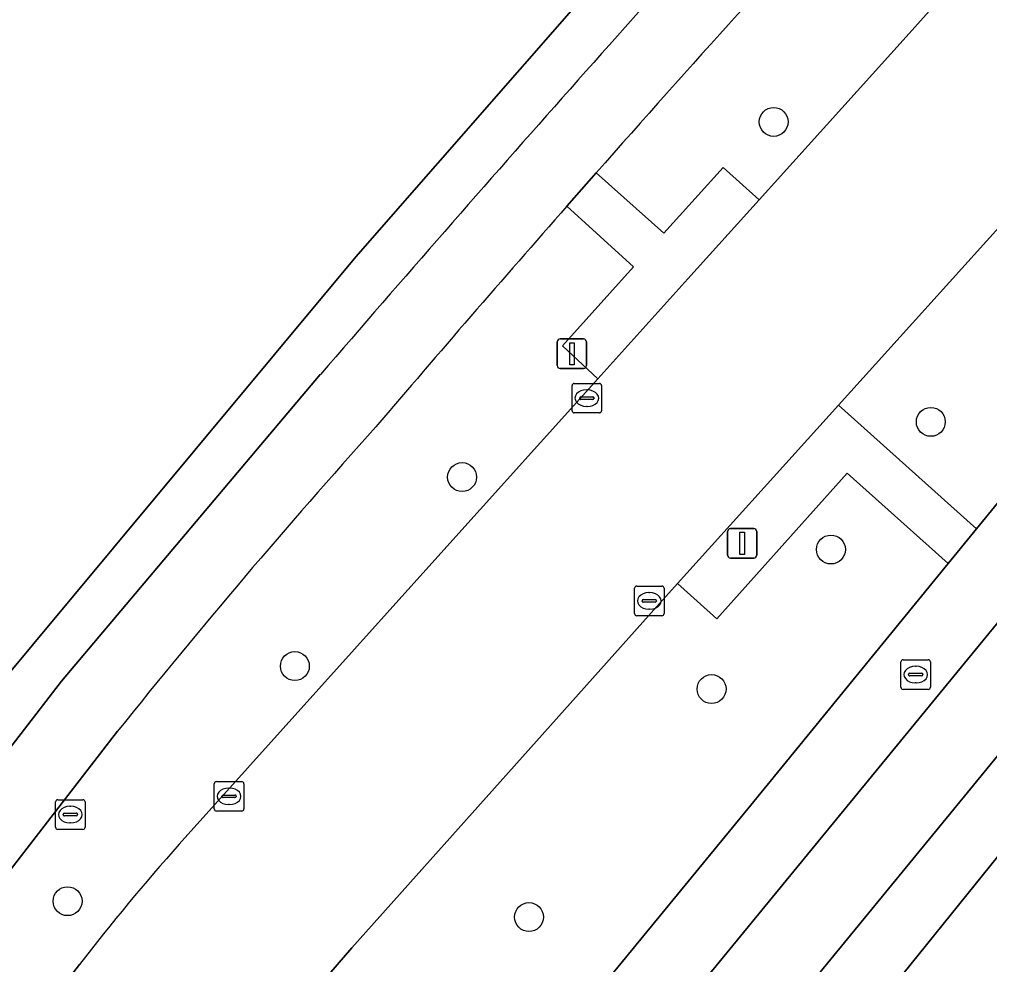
# Model space of a CAD drawing. Extents: x 156141 to 158132, y 385651 to 388333.
# Drawn here: x 156397.96 to 156430.76, y 386757.84 to 386789.81 of the extents above; entities that cross this region are included whole.
import ezdxf

# ---------------------------------------------------------------- set-up
doc = ezdxf.new("R2010")
doc.units = 0
for name, color, linetype in [('IMGEO_Berm_groen', 7, 'Continuous'), ('IMGEO_Boom', 7, 'Continuous'), ('IMGEO_Fietspad_gesloten', 7, 'Continuous'), ('IMGEO_Kolk', 7, 'Continuous'), ('IMGEO_Lichtmast', 7, 'Continuous'), ('IMGEO_Loofbos', 7, 'Continuous'), ('IMGEO_Oever', 7, 'Continuous'), ('IMGEO_Rijbaan_lokaal_gesloten', 7, 'Continuous'), ('IMGEO_Rioolput', 7, 'Continuous'), ('IMGEO_Verkeersbordpaal', 7, 'Continuous'), ('IMGEO_Voetpad_open', 7, 'Continuous'), ('IMGEO_Waterloop', 7, 'Continuous')]:
    doc.layers.add(name, color=color, linetype=linetype)

msp = doc.modelspace()

# ---------------------------------------------------------------- linework, layer by layer
at = {"layer": 'IMGEO_Berm_groen'}
for points in [[(156417.462, 386784.626), (156419.746, 386782.581), (156421.757, 386784.808), (156422.964, 386783.706), (156427.936, 386789.222), (156438.907, 386801.482), (156446.182, 386809.429)], [(156448.688, 386802.316), (156425.65, 386776.766), (156430.32, 386772.58), (156454.622, 386802.315)], [(156458.809, 386798.806), (156456.645, 386800.618), (156449.641, 386792.109), (156415.127, 386750), (156407.451, 386740.66), (156406.186, 386739.074), (156405.777, 386738.372)], [(156410.971, 386740.449), (156413.097, 386742.97), (156418.817, 386750), (156458.809, 386798.806)], [(156417.519, 386777.657), (156416.318, 386778.773), (156418.725, 386781.446), (156416.463, 386783.492)], [(156403.363, 386761.913), (156411.6, 386771.074), (156417.519, 386777.657)], [(156422.682, 386763.234), (156429.362, 386771.408), (156425.944, 386774.462), (156421.535, 386769.532), (156420.204, 386770.727), (156419.506, 386769.953), (156409.194, 386758.403), (156406.223, 386754.955), (156403.399, 386751.392), (156403.046, 386750.724), (156402.656, 386750)], [(156401.278, 386765.734), (156389.121, 386750), (156387.625, 386748.063), (156390.787, 386745.846)], [(156403.709, 386740.043), (156406.936, 386744.054), (156411.829, 386750), (156422.682, 386763.234)], [(156391.441, 386746.74), (156395.652, 386752.2), (156397.978, 386755.226), (156399.984, 386757.836)]]:
    msp.add_lwpolyline(points, dxfattribs=at)
for centre, radius, start, end in [((156901.513, 386357.768), 645.378, 137.319417, 138.592727), ((156907.632, 386352.274), 653.602, 138.718716, 139.583591), ((156586.38, 386617.585), 237.088, 138.06471, 141.32749), ((156461.07, 386710.647), 77.19, 138.38257, 142.31384)]:
    msp.add_arc(centre, radius, start, end, dxfattribs=at)
at = {"layer": 'IMGEO_Boom'}
for centre in [(156423.459, 386786.345), (156428.772, 386776.197), (156412.925, 386774.329), (156425.396, 386771.879), (156407.271, 386767.935), (156421.36, 386767.159), (156399.586, 386759.982), (156415.187, 386759.445)]:
    msp.add_circle(centre, 0.489, dxfattribs=at)
at = {"layer": 'IMGEO_Fietspad_gesloten'}
for points in [[(156475.932, 386827.932), (156473.453, 386825.124), (156470.602, 386821.679), (156467.635, 386818.01), (156462.43, 386811.812), (156454.622, 386802.315), (156430.32, 386772.58), (156429.362, 386771.408), (156422.682, 386763.234), (156411.829, 386750), (156406.936, 386744.054), (156403.709, 386740.043), (156403.516, 386739.803), (156400.371, 386735.978), (156396.753, 386731.194)], [(156395.288, 386725), (156399.182, 386730.402), (156399.47, 386730.761), (156399.632, 386730.964), (156402.434, 386734.493), (156403.05, 386735.262), (156406.186, 386739.074), (156407.451, 386740.66), (156415.127, 386750), (156449.641, 386792.109)], [(156416.463, 386783.492), (156417.462, 386784.626)], [(156408.132, 386777.795), (156399.383, 386767.424), (156385.942, 386750), (156380.468, 386742.904)], [(156382.584, 386741.539), (156385.787, 386745.684), (156387.625, 386748.063), (156389.121, 386750), (156401.278, 386765.734)]]:
    msp.add_lwpolyline(points, dxfattribs=at)
for centre, radius, start, end in [((157132.525, 386153.241), 956.458, 137.69548, 139.23286), ((156901.513, 386357.768), 645.378, 137.319417, 138.592727), ((156907.632, 386352.274), 653.602, 138.718716, 139.583591), ((156586.38, 386617.585), 237.088, 138.06471, 141.32749)]:
    msp.add_arc(centre, radius, start, end, dxfattribs=at)
at = {"layer": 'IMGEO_Kolk'}
for p, q in [((156416.642, 386776.573), (156416.642, 386777.425)), ((156416.717, 386777.499), (156417.569, 386777.499)), ((156417.643, 386777.425), (156417.643, 386776.573)), ((156416.901, 386776.993), (156416.901, 386777.005)), ((156416.944, 386777.042), (156417.342, 386777.042)), ((156417.13, 386777.279), (156417.155, 386777.279)), ((156417.385, 386777.005), (156417.385, 386776.993)), ((156417.339, 386776.956), (156416.941, 386776.956)), ((156417.153, 386776.719), (156417.128, 386776.719)), ((156417.569, 386776.499), (156416.717, 386776.499)), ((156418.753, 386769.714), (156418.753, 386770.566)), ((156418.828, 386770.64), (156419.68, 386770.64)), ((156419.241, 386770.42), (156419.266, 386770.42)), ((156419.754, 386770.566), (156419.754, 386769.714)), ((156419.012, 386770.134), (156419.012, 386770.146)), ((156419.45, 386770.097), (156419.052, 386770.097)), ((156419.055, 386770.183), (156419.453, 386770.183)), ((156419.496, 386770.146), (156419.496, 386770.134)), ((156419.264, 386769.86), (156419.239, 386769.86)), ((156419.68, 386769.64), (156418.828, 386769.64)), ((156404.546, 386763.103), (156404.546, 386763.955)), ((156404.621, 386764.029), (156405.473, 386764.029)), ((156405.547, 386763.955), (156405.547, 386763.103)), ((156404.805, 386763.523), (156404.805, 386763.535)), ((156404.848, 386763.572), (156405.246, 386763.572)), ((156405.034, 386763.809), (156405.059, 386763.809)), ((156405.289, 386763.535), (156405.289, 386763.523)), ((156405.243, 386763.486), (156404.845, 386763.486)), ((156405.057, 386763.249), (156405.032, 386763.249)), ((156405.473, 386763.029), (156404.621, 386763.029))]:
    msp.add_line(p, q, dxfattribs=at)
for points in [[(156416.642, 386776.573), (156416.642, 386777.425)], [(156416.717, 386777.499), (156417.569, 386777.499)], [(156417.643, 386777.425), (156417.643, 386776.573)], [(156417.569, 386776.499), (156416.717, 386776.499)], [(156418.753, 386769.714), (156418.753, 386770.566)], [(156418.828, 386770.64), (156419.68, 386770.64)], [(156419.754, 386770.566), (156419.754, 386769.714)], [(156419.68, 386769.64), (156418.828, 386769.64)], [(156404.546, 386763.103), (156404.546, 386763.955)], [(156404.621, 386764.029), (156405.473, 386764.029)], [(156405.547, 386763.955), (156405.547, 386763.103)], [(156405.473, 386763.029), (156404.621, 386763.029)]]:
    msp.add_lwpolyline(points, dxfattribs=at)
for centre, radius, start, end in [((156416.719, 386777.423), 0.0765, 91.552, 178.448), ((156416.719, 386777.423), 0.0765, 91.552, 178.448), ((156417.567, 386777.423), 0.0765, 1.552, 88.448), ((156417.567, 386777.423), 0.0765, 1.552, 88.448), ((156416.941, 386777.002), 0.0403, 85.8775, 175.7526), ((156416.938, 386776.992), 0.0366, 178.938, 274.7102), ((156417.342, 386776.999), 0.043, 264.8664, 352.4533), ((156417.346, 386777.004), 0.0386, 1.7309, 96.639), ((156416.719, 386776.575), 0.0765, 181.552, 268.448), ((156416.719, 386776.575), 0.0765, 181.552, 268.448), ((156417.567, 386776.575), 0.0765, 271.552, 358.448), ((156417.567, 386776.575), 0.0765, 271.552, 358.448), ((156418.83, 386770.564), 0.0765, 91.552, 178.448), ((156418.83, 386770.564), 0.0765, 91.552, 178.448), ((156419.678, 386770.564), 0.0765, 1.552, 88.448), ((156419.678, 386770.564), 0.0765, 1.552, 88.448), ((156419.052, 386770.143), 0.0403, 85.8775, 175.7526), ((156419.049, 386770.133), 0.0366, 178.938, 274.7102), ((156419.453, 386770.14), 0.043, 264.8664, 352.4533), ((156419.457, 386770.145), 0.0386, 1.7309, 96.639), ((156418.83, 386769.716), 0.0765, 181.552, 268.448), ((156418.83, 386769.716), 0.0765, 181.552, 268.448), ((156419.678, 386769.716), 0.0765, 271.552, 358.448), ((156419.678, 386769.716), 0.0765, 271.552, 358.448), ((156404.623, 386763.953), 0.0765, 91.552, 178.448), ((156404.623, 386763.953), 0.0765, 91.552, 178.448), ((156405.471, 386763.953), 0.0765, 1.552, 88.448), ((156405.471, 386763.953), 0.0765, 1.552, 88.448), ((156404.845, 386763.532), 0.0403, 85.8775, 175.7526), ((156404.842, 386763.522), 0.0366, 178.938, 274.7102), ((156405.246, 386763.529), 0.043, 264.8664, 352.4533), ((156405.25, 386763.534), 0.0386, 1.7309, 96.639), ((156404.623, 386763.105), 0.0765, 181.552, 268.448), ((156404.623, 386763.105), 0.0765, 181.552, 268.448), ((156405.471, 386763.105), 0.0765, 271.552, 358.448), ((156405.471, 386763.105), 0.0765, 271.552, 358.448)]:
    msp.add_arc(centre, radius, start, end, dxfattribs=at)
for centre, major_axis, ratio, start_param, end_param in [((156417.129, 386776.999), (-0.387, 0.002), 0.722429, 4.712389, 7.853982), ((156417.154, 386776.999), (-0.39, 0.002), 0.717154, 1.570796, 4.712389), ((156419.24, 386770.14), (-0.387, 0.002), 0.722429, 4.712389, 7.853982), ((156419.265, 386770.14), (-0.39, 0.002), 0.717154, 1.570796, 4.712389), ((156405.033, 386763.529), (-0.387, 0.002), 0.722429, 4.712389, 7.853982), ((156405.058, 386763.529), (-0.39, 0.002), 0.717154, 1.570796, 4.712389)]:
    msp.add_ellipse(centre, major_axis=major_axis, ratio=ratio, start_param=start_param, end_param=end_param, dxfattribs=at)
at = {"layer": 'IMGEO_Lichtmast'}
for p, q in [((156421.899, 386771.688), (156421.899, 386772.488)), ((156421.899, 386772.488), (156421.899, 386771.688)), ((156421.999, 386772.588), (156422.789, 386772.588)), ((156422.789, 386772.588), (156421.999, 386772.588)), ((156422.889, 386772.488), (156422.889, 386771.688)), ((156422.889, 386771.688), (156422.889, 386772.488)), ((156422.789, 386771.588), (156421.999, 386771.588)), ((156421.999, 386771.588), (156422.789, 386771.588))]:
    msp.add_line(p, q, dxfattribs=at)
msp.add_lwpolyline([(156422.319, 386772.463), (156422.469, 386772.463), (156422.469, 386771.713), (156422.319, 386771.713), (156422.319, 386772.463)], dxfattribs=at)
for centre, start, end in [((156421.999, 386772.488), 90, 180), ((156421.999, 386772.488), 90, 180), ((156422.789, 386772.488), 0, 90), ((156422.789, 386772.488), 360, 90), ((156421.999, 386771.688), 180, 270), ((156421.999, 386771.688), 180, 270), ((156422.789, 386771.688), 270, 0), ((156422.789, 386771.688), 270, 0)]:
    msp.add_arc(centre, 0.1, start, end, dxfattribs=at)
at = {"layer": 'IMGEO_Loofbos'}
msp.add_lwpolyline([(156373.627, 386738.284), (156377.846, 386743.729), (156378.025, 386743.673), (156392.935, 386762.089), (156409.337, 386781.78), (156423.12, 386797.547), (156438.936, 386814.747), (156453.514, 386829.977), (156432.819, 386847.005), (156425.59, 386841.259), (156421.139, 386837.721), (156419.963, 386839.201), (156416.851, 386843.116), (156414.088, 386846.592), (156411.901, 386849.597), (156383.603, 386806.033), (156345.942, 386750), (156319.44, 386711.006), (156328.204, 386706.015), (156336.412, 386700.768), (156340.458, 386698.073), (156352.908, 386693.536), (156356.441, 386698.274), (156368.107, 386728.082)], close=True, dxfattribs=at)
for points in [[(156453.514, 386829.977), (156438.936, 386814.747), (156423.12, 386797.547), (156409.337, 386781.78), (156392.935, 386762.089), (156378.025, 386743.673), (156377.846, 386743.729), (156373.627, 386738.284), (156368.107, 386728.082), (156356.441, 386698.274), (156352.908, 386693.536), (156340.458, 386698.073), (156336.412, 386700.768), (156328.204, 386706.015), (156319.44, 386711.006), (156318.364, 386709.423), (156319.754, 386708.223), (156333.91, 386700.028), (156352.633, 386690.072), (156357.465, 386688.104), (156360.143, 386687.587), (156361.044, 386687.413), (156364.735, 386706.911)], [(156380.468, 386742.904), (156385.942, 386750), (156399.383, 386767.424), (156408.132, 386777.795)]]:
    msp.add_lwpolyline(points, dxfattribs=at)
msp.add_arc((157132.525, 386153.241), 956.458, 137.69548, 139.23286, dxfattribs=at)
at = {"layer": 'IMGEO_Oever'}
for points in [[(156464.5, 386794.069), (156462.491, 386795.741), (156460.934, 386797.037), (156458.809, 386798.806), (156418.817, 386750), (156413.097, 386742.97), (156410.971, 386740.449)], [(156413.565, 386739.83), (156455.821, 386792.249), (156457.955, 386794.724), (156458.401, 386795.051), (156458.937, 386795.35), (156459.283, 386795.353), (156459.523, 386795.206), (156460.036, 386795.947), (156461.828, 386794.677), (156461.232, 386793.881), (156461.482, 386793.318), (156461.43, 386792.973), (156461.205, 386792.581), (156458.388, 386788.986), (156417.061, 386737.428)]]:
    msp.add_lwpolyline(points, dxfattribs=at)
at = {"layer": 'IMGEO_Rijbaan_lokaal_gesloten'}
for points in [[(156399.984, 386757.836), (156397.978, 386755.226), (156403.399, 386751.392), (156406.223, 386754.955), (156409.194, 386758.403), (156419.506, 386769.953), (156420.204, 386770.727), (156425.65, 386776.766), (156448.688, 386802.316), (156462.151, 386816.752), (156462.242, 386816.85), (156462.338, 386816.952), (156470.076, 386824.776), (156477.801, 386832.749), (156483.548, 386838.213), (156492.502, 386846.939)], [(156446.182, 386809.429), (156438.907, 386801.482), (156427.936, 386789.222), (156422.964, 386783.706), (156420.561, 386781.04), (156417.519, 386777.657), (156411.6, 386771.074), (156403.363, 386761.913)]]:
    msp.add_lwpolyline(points, dxfattribs=at)
msp.add_arc((156461.07, 386710.647), 77.19, 138.38257, 142.31384, dxfattribs=at)
at = {"layer": 'IMGEO_Rioolput'}
for p, q in [((156427.836, 386768.148), (156428.688, 386768.148)), ((156427.761, 386767.222), (156427.761, 386768.074)), ((156428.249, 386767.928), (156428.274, 386767.928)), ((156428.762, 386768.074), (156428.762, 386767.222)), ((156428.02, 386767.642), (156428.02, 386767.654)), ((156428.458, 386767.605), (156428.06, 386767.605)), ((156428.063, 386767.691), (156428.461, 386767.691)), ((156428.504, 386767.654), (156428.504, 386767.642)), ((156428.688, 386767.148), (156427.836, 386767.148)), ((156428.272, 386767.368), (156428.247, 386767.368)), ((156399.179, 386762.486), (156399.179, 386763.338)), ((156399.254, 386763.412), (156400.106, 386763.412)), ((156399.667, 386763.192), (156399.692, 386763.192)), ((156400.18, 386763.338), (156400.18, 386762.486)), ((156399.438, 386762.906), (156399.438, 386762.918)), ((156399.876, 386762.869), (156399.478, 386762.869)), ((156399.481, 386762.955), (156399.879, 386762.955)), ((156399.922, 386762.918), (156399.922, 386762.906)), ((156399.69, 386762.632), (156399.665, 386762.632)), ((156400.106, 386762.412), (156399.254, 386762.412))]:
    msp.add_line(p, q, dxfattribs=at)
for points in [[(156427.836, 386768.148), (156428.688, 386768.148)], [(156427.761, 386767.222), (156427.761, 386768.074)], [(156428.762, 386768.074), (156428.762, 386767.222)], [(156428.688, 386767.148), (156427.836, 386767.148)], [(156399.179, 386762.486), (156399.179, 386763.338)], [(156399.254, 386763.412), (156400.106, 386763.412)], [(156400.18, 386763.338), (156400.18, 386762.486)], [(156400.106, 386762.412), (156399.254, 386762.412)]]:
    msp.add_lwpolyline(points, dxfattribs=at)
for centre, radius, start, end in [((156427.838, 386768.072), 0.0765, 91.552, 178.448), ((156427.838, 386768.072), 0.0765, 91.552, 178.448), ((156428.686, 386768.072), 0.0765, 1.552, 88.448), ((156428.686, 386768.072), 0.0765, 1.552, 88.448), ((156428.06, 386767.651), 0.0403, 85.8775, 175.7526), ((156428.057, 386767.641), 0.0366, 178.938, 274.7102), ((156428.461, 386767.648), 0.043, 264.8664, 352.4533), ((156428.465, 386767.653), 0.0386, 1.7309, 96.639), ((156427.838, 386767.224), 0.0765, 181.552, 268.448), ((156427.838, 386767.224), 0.0765, 181.552, 268.448), ((156428.686, 386767.224), 0.0765, 271.552, 358.448), ((156428.686, 386767.224), 0.0765, 271.552, 358.448), ((156399.256, 386763.336), 0.0765, 91.552, 178.448), ((156399.256, 386763.336), 0.0765, 91.552, 178.448), ((156400.104, 386763.336), 0.0765, 1.552, 88.448), ((156400.104, 386763.336), 0.0765, 1.552, 88.448), ((156399.478, 386762.915), 0.0403, 85.8775, 175.7526), ((156399.475, 386762.905), 0.0366, 178.938, 274.7102), ((156399.879, 386762.912), 0.043, 264.8664, 352.4533), ((156399.883, 386762.917), 0.0386, 1.7309, 96.639), ((156399.256, 386762.488), 0.0765, 181.552, 268.448), ((156399.256, 386762.488), 0.0765, 181.552, 268.448), ((156400.104, 386762.488), 0.0765, 271.552, 358.448), ((156400.104, 386762.488), 0.0765, 271.552, 358.448)]:
    msp.add_arc(centre, radius, start, end, dxfattribs=at)
for centre, major_axis, ratio, start_param, end_param in [((156428.248, 386767.648), (-0.387, 0.002), 0.722429, 4.712389, 7.853982), ((156428.273, 386767.648), (-0.39, 0.002), 0.717154, 1.570796, 4.712389), ((156399.666, 386762.912), (-0.387, 0.002), 0.722429, 4.712389, 7.853982), ((156399.691, 386762.912), (-0.39, 0.002), 0.717154, 1.570796, 4.712389)]:
    msp.add_ellipse(centre, major_axis=major_axis, ratio=ratio, start_param=start_param, end_param=end_param, dxfattribs=at)
at = {"layer": 'IMGEO_Verkeersbordpaal'}
for p, q in [((156416.242, 386779.001), (156417.032, 386779.001)), ((156417.032, 386779.001), (156416.242, 386779.001)), ((156416.142, 386778.101), (156416.142, 386778.901)), ((156416.142, 386778.901), (156416.142, 386778.101)), ((156417.132, 386778.901), (156417.132, 386778.101)), ((156417.132, 386778.101), (156417.132, 386778.901)), ((156417.032, 386778.001), (156416.242, 386778.001)), ((156416.242, 386778.001), (156417.032, 386778.001))]:
    msp.add_line(p, q, dxfattribs=at)
msp.add_lwpolyline([(156416.562, 386778.876), (156416.712, 386778.876), (156416.712, 386778.126), (156416.562, 386778.126), (156416.562, 386778.876)], dxfattribs=at)
for centre, start, end in [((156416.242, 386778.901), 90, 180), ((156416.242, 386778.901), 90, 180), ((156417.032, 386778.901), 0, 90), ((156417.032, 386778.901), 360, 90), ((156416.242, 386778.101), 180, 270), ((156416.242, 386778.101), 180, 270), ((156417.032, 386778.101), 270, 0), ((156417.032, 386778.101), 270, 0)]:
    msp.add_arc(centre, 0.1, start, end, dxfattribs=at)
at = {"layer": 'IMGEO_Voetpad_open'}
for points in [[(156422.964, 386783.706), (156421.757, 386784.808), (156419.746, 386782.581), (156417.462, 386784.626), (156416.463, 386783.492), (156418.725, 386781.446), (156416.318, 386778.773), (156417.519, 386777.657), (156420.561, 386781.04)], [(156425.65, 386776.766), (156420.204, 386770.727), (156421.535, 386769.532), (156425.944, 386774.462), (156429.362, 386771.408), (156430.32, 386772.58)]]:
    msp.add_lwpolyline(points, close=True, dxfattribs=at)
at = {"layer": 'IMGEO_Waterloop'}
msp.add_lwpolyline([(156458.388, 386788.986), (156461.205, 386792.581), (156461.43, 386792.973), (156461.482, 386793.318), (156461.232, 386793.881), (156461.828, 386794.677), (156460.036, 386795.947), (156459.523, 386795.206), (156459.283, 386795.353), (156458.937, 386795.35), (156458.401, 386795.051), (156457.955, 386794.724), (156455.821, 386792.249), (156413.565, 386739.83)], dxfattribs=at)

doc.saveas('drawing.dxf')
